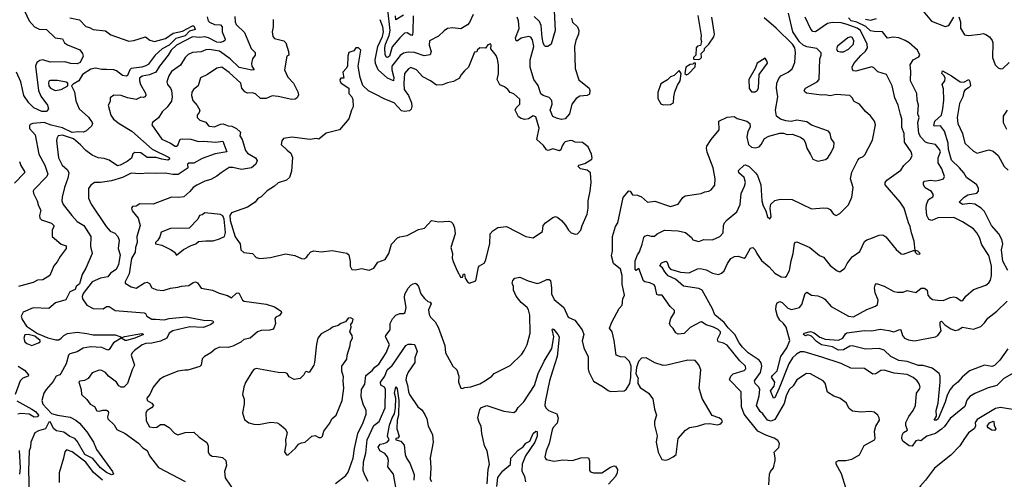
# Model space of a CAD drawing. Extents: x 1690054 to 1842981, y 782881 to 914114.
# Tile 268 of 656: x 1733166 to 1741196, y 868902 to 872654. Entities that reach past the tile are written whole.
import ezdxf

# ---------------------------------------------------------------- set-up
doc = ezdxf.new("R2010")
doc.units = 0

msp = doc.modelspace()

# ---------------------------------------------------------------- linework, layer by layer
at = {"layer": '0CON10XD'}
for points in [[(1733204.8, 872724.8), (1733242.7, 872645), (1733285.9, 872595.9), (1733325, 872575.5), (1733385, 872572.5), (1733455, 872506.7), (1733515, 872496), (1733531.4, 872465), (1733555, 872447.8), (1733657.1, 872407.1), (1733678.2, 872378.2), (1733684.7, 872355), (1733659.5, 872305), (1733635, 872292.7), (1733583.3, 872295), (1733535, 872309.1), (1733415, 872307.7), (1733355, 872324.8), (1733330.6, 872319.4), (1733305.4, 872305), (1733294.8, 872275), (1733318.5, 872075), (1733339.3, 872029.3), (1733394, 871955), (1733401.2, 871925), (1733385, 871903.8), (1733346.7, 871905), (1733281.9, 871935), (1733240.7, 871975), (1733198.7, 872035), (1733175.6, 872145), (1733140.2, 872225)], [(1736864.6, 872695.4), (1736835, 872630), (1736819.1, 872610.9), (1736765, 872579.5), (1736695, 872586.9), (1736655, 872580.6), (1736627.2, 872562.8), (1736582.1, 872517.9), (1736508.1, 872481.9), (1736506.2, 872445), (1736523.2, 872395), (1736512.6, 872367.4), (1736465, 872357.3), (1736385, 872385.8), (1736335, 872388), (1736295, 872380), (1736268.6, 872361.4), (1736202.3, 872275), (1736201.3, 872245), (1736217.5, 872182.5), (1736214.3, 872155.7), (1736165, 872176.1), (1736088.6, 872245), (1736068.3, 872295), (1736065.3, 872325.3), (1736086.1, 872435), (1736124.5, 872515), (1736132.2, 872555), (1736128.4, 872595), (1736105, 872653.6)], [(1736374.2, 872685), (1736373.5, 872555), (1736368.7, 872531.3), (1736365, 872525.8), (1736355, 872526.7), (1736325, 872546.8), (1736305, 872542.7), (1736265, 872506.7), (1736205, 872433.1), (1736181.5, 872355), (1736165, 872343.7), (1736157.5, 872347.5), (1736148, 872368), (1736142.9, 872425), (1736149.1, 872455), (1736179.4, 872525), (1736186.9, 872565), (1736168.5, 872735)], [(1736295, 872690), (1736235, 872652), (1736231.9, 872685)], [(1737524.8, 872725.2), (1737532.6, 872565), (1737500, 872455), (1737472, 872435), (1737455, 872434.5), (1737445, 872440.9), (1737434.1, 872465), (1737427, 872507), (1737420, 872605), (1737405, 872639.2), (1737360.9, 872680.9)], [(1739277, 868857), (1739280, 868945), (1739288.8, 868965), (1739314.6, 868995.4), (1739326.4, 869055), (1739327.7, 869077.7), (1739318, 869125), (1739357.5, 869162.5), (1739364, 869195), (1739347.9, 869217.9), (1739319.4, 869239.4), (1739252, 869262), (1739185, 869295.8), (1739074.8, 869435), (1739051.6, 869495), (1739050.9, 869615), (1738955.6, 869715), (1738965.5, 869745), (1738985, 869763.1), (1739075, 869791.1), (1739089.2, 869805), (1739084.2, 869825), (1739038.1, 869868.1), (1738935, 869998.2), (1738905, 870014.1), (1738861.9, 870025), (1738858.2, 870045), (1738882, 870095), (1738881.3, 870105), (1738862.1, 870125), (1738825.6, 870144.4), (1738763.4, 870163.4), (1738726.7, 870186.7), (1738715, 870185.9), (1738635, 870141.5), (1738585, 870092.5), (1738535, 870085.8), (1738517, 870097), (1738494.3, 870134.3), (1738473.3, 870155), (1738466.2, 870175), (1738475.8, 870215), (1738507.1, 870265), (1738505, 870278.8), (1738472.3, 870312.3), (1738405.7, 870405), (1738375, 870405.6), (1738361.8, 870411.8), (1738349.1, 870475), (1738339.2, 870489.2), (1738304.6, 870504.6), (1738265, 870512.9), (1738252.4, 870522.4), (1738215, 870622.5), (1738195, 870606.2), (1738185, 870618.8), (1738186, 870685), (1738203.8, 870735), (1738221.7, 870758.3), (1738242, 870822), (1738255.4, 870874.6), (1738265, 870886.4), (1738285, 870894.6), (1738315, 870886.2), (1738342.2, 870887.8), (1738365, 870906.9), (1738425, 870937.1), (1738535, 870930.9), (1738595, 870915.7), (1738643.8, 870875), (1738656.4, 870856.4), (1738705, 870844.2), (1738745, 870860), (1738815, 870856.2), (1738876.2, 870885), (1738901.9, 870915), (1738906.9, 870975), (1738914.5, 870995), (1738935, 871021.4), (1739015, 871084.3), (1739042.9, 871145), (1739049.2, 871235), (1739078.4, 871295), (1739084.1, 871325), (1739074.7, 871364.7), (1739032, 871405), (1739027, 871423), (1739075, 871466.2), (1739085, 871468.8), (1739115, 871456), (1739168, 871405), (1739183, 871383), (1739209.4, 871305), (1739217.8, 871175), (1739230, 871135), (1739252.3, 871092.3), (1739264, 871045), (1739285, 871027.5), (1739296, 871045), (1739286.7, 871115), (1739292.3, 871147.7), (1739325, 871178.8), (1739368.3, 871188.3), (1739465, 871185.8), (1739625, 871110), (1739725, 871119.2), (1739755, 871115.8), (1739775, 871103.3), (1739803.3, 871065), (1739825, 871056.2), (1739855, 871072), (1739925, 871143.3), (1739953.3, 871205), (1739964, 871285), (1739941.1, 871355), (1739951.4, 871408.6), (1740002, 871508), (1740015, 871524), (1740045, 871536), (1740059.7, 871550.3), (1740120.3, 871669.7), (1740146.7, 871795), (1740136.7, 871825), (1740105, 871868.6), (1740063.1, 871903.1), (1740015, 871964.2), (1739971.2, 871985), (1739955.8, 872015), (1739935, 872035.5), (1739825, 872041.8), (1739775, 872032), (1739735, 872040.8), (1739705, 872037.3), (1739583.4, 872053.4), (1739568, 872065), (1739564.1, 872075.9), (1739573.8, 872095), (1739670, 872145), (1739686.5, 872165), (1739692.2, 872335), (1739703.8, 872365), (1739703.8, 872383.8), (1739667.9, 872417.9), (1739585, 872431.2), (1739555, 872446.2), (1739525, 872472.3), (1739470.2, 872555), (1739436.7, 872706.7)], [(1740535, 872724), (1740602.4, 872642.4), (1740715, 872598.8), (1740745, 872606.2), (1740784, 872675)], [(1733575, 872668.6), (1733652.8, 872652.8), (1733705, 872597.5), (1733735, 872590.6), (1733765, 872573.1), (1733865, 872561.5), (1733909.5, 872530.5), (1734055, 872478.9), (1734097.5, 872485), (1734193.4, 872513.4), (1734227, 872487), (1734266.5, 872476.5), (1734355, 872499.6), (1734417.7, 872542.3), (1734495, 872559.2), (1734575, 872602.1), (1734585, 872604.6), (1734589.3, 872599.3), (1734597.8, 872572.2), (1734550.3, 872559.7), (1734515, 872522.4), (1734438.7, 872501.3), (1734385, 872445.6), (1734327.7, 872415), (1734272, 872365), (1734215, 872288.9), (1734194.3, 872275.7), (1734163.1, 872266.9), (1734075.5, 872255), (1734065, 872244.4), (1734045, 872199.2), (1734035, 872191.4), (1734005, 872197.3), (1733955.5, 872235), (1733935, 872243.6), (1733875, 872246.9), (1733835, 872245.9), (1733785, 872258.9), (1733745, 872250.2), (1733677.9, 872205), (1733647.5, 872155), (1733601.7, 872128.3), (1733590, 872115), (1733614, 872065), (1733625, 871992.5), (1733650.9, 871925), (1733726.7, 871856.7), (1733756.7, 871815), (1733759.4, 871805), (1733751.2, 871785), (1733705.8, 871744.2), (1733685, 871735.1), (1733645, 871738.8), (1733595, 871731.9), (1733515, 871771.6), (1733423.6, 871793.6), (1733365, 871815.8), (1733274.4, 871805.6), (1733252.5, 871797.5), (1733245, 871787.5), (1733246.2, 871765), (1733292.8, 871712.8), (1733322.1, 871555), (1733372.5, 871465), (1733387.3, 871417.3), (1733394.5, 871395), (1733387.3, 871375), (1733280.6, 871265), (1733275.6, 871255), (1733277.8, 871235), (1733308.9, 871175), (1733318.9, 871135), (1733337.8, 871097.8), (1733327.5, 871055), (1733330, 871035), (1733345, 871020.6), (1733425, 870992.5), (1733443.5, 870975), (1733445.5, 870965), (1733431.1, 870935), (1733432.2, 870885), (1733505, 870822), (1733545, 870808), (1733545, 870786.7), (1733495, 870721.2), (1733472.6, 870677.4), (1733443.5, 870645), (1733413.1, 870565), (1733355, 870531.6), (1733311.2, 870528.8), (1733275, 870509.7), (1733156.2, 870475)], [(1734695, 872677.8), (1734702.1, 872645), (1734713.9, 872633.9), (1734755.2, 872615.2), (1734805, 872610.2), (1734818, 872595), (1734816.3, 872555), (1734841.8, 872495), (1734840.5, 872485), (1734828.5, 872475), (1734805, 872467), (1734775, 872470.8), (1734705.7, 872505), (1734675, 872512.8), (1734635, 872508), (1734575, 872512.5), (1734443.8, 872445), (1734402.3, 872405), (1734378.2, 872365), (1734307.4, 872275), (1734276.5, 872225), (1734225, 872202.9), (1734165, 872192.2), (1734144.3, 872175.7), (1734142.7, 872155), (1734150.8, 872125), (1734191.9, 872055), (1734194.2, 872035), (1734188, 872025), (1734175, 872019.4), (1734155, 872021.5), (1734115, 872002.9), (1734046.1, 872016.1), (1733994.5, 872035.5), (1733935, 872037.1), (1733904.5, 872015.5), (1733904, 871985), (1733888, 871955), (1733909.7, 871875), (1733932.2, 871842.2), (1733978.1, 871805), (1734080.4, 871745), (1734245.8, 871595.8), (1734385, 871530), (1734388.3, 871515), (1734375, 871508.1), (1734324.2, 871515), (1734279.7, 871529.7), (1734205, 871529.2), (1734155, 871565.9), (1734105, 871570.8), (1734090, 871560), (1734076.8, 871523.2), (1734043.3, 871495), (1733985, 871465.2), (1733965, 871462), (1733897, 871507), (1733855, 871520.5), (1733805, 871526.8), (1733758, 871548), (1733705, 871585.9), (1733662, 871632), (1733605, 871680), (1733515, 871711.7), (1733481.1, 871705), (1733468.5, 871685), (1733466, 871665), (1733484, 871525), (1733513.8, 871465), (1733555, 871429.4), (1733566.2, 871405), (1733559.9, 871360.1), (1733532.2, 871285), (1733512.1, 871205), (1733510, 871175), (1733520.6, 871145), (1733591.1, 871055), (1733635, 871006.9), (1733688.1, 870975), (1733745.3, 870885), (1733742.5, 870802.5), (1733758.1, 870745), (1733705.9, 870625), (1733674.8, 870575.2), (1733655, 870496.7), (1733627.5, 870475), (1733617.5, 870452.5), (1733575, 870431.4), (1733541.5, 870368.5), (1733458.6, 870341.4), (1733404.1, 870295.9), (1733275, 870300.8), (1733194.7, 870265.3), (1733177.3, 870235), (1733185, 870207.8), (1733223, 870153), (1733312.6, 870092.6), (1733396.8, 870056.8), (1733461.9, 870041.9), (1733485, 870040.4), (1733504.8, 870055.2)], [(1734919.5, 872679.5), (1734923.3, 872635), (1734932.9, 872615), (1734999.6, 872549.6), (1735055, 872417.5), (1735086, 872385), (1735086, 872365), (1735065.6, 872334.4), (1735056.5, 872295), (1735059.6, 872275), (1735078.6, 872245), (1735058.5, 872241.5), (1734955, 872262.5), (1734882.6, 872335), (1734795, 872396.5), (1734715, 872411.5), (1734685, 872407.3), (1734645, 872390), (1734575, 872386.5), (1734539.8, 872370.2), (1734515.5, 872344.5), (1734478.3, 872281.7), (1734405, 872230.5), (1734382.9, 872195), (1734365.6, 872145), (1734370.6, 872125), (1734395.9, 872095.9), (1734404.5, 872075), (1734409.2, 872025), (1734405, 871988.8), (1734370.2, 871939.8), (1734327.9, 871902.1), (1734296.9, 871853.1), (1734250, 871815), (1734243.3, 871795), (1734325, 871677.8), (1734395, 871646.4), (1734435, 871620), (1734445, 871620), (1734455, 871629.2), (1734475, 871677.9), (1734497.5, 871682.5), (1734562.9, 871677.1), (1734625, 871659.8), (1734665, 871662.6), (1734765, 871654.7), (1734823.1, 871663.1), (1734855.3, 871574.7), (1734761.6, 871558.4), (1734655, 871519.8), (1734585, 871481.7), (1734545, 871483.3), (1734535.6, 871475), (1734536.8, 871445), (1734531.6, 871438.4), (1734459.7, 871390.3), (1734415, 871389.1), (1734355, 871400.5), (1734285, 871397.3), (1734215, 871402.2), (1734145, 871394.5), (1734075, 871401.1), (1734005, 871364.5), (1733915, 871338.9), (1733825.6, 871324.4), (1733775, 871324.2), (1733745, 871303.8), (1733728.6, 871275), (1733727.6, 871197.6), (1733749.3, 871149.3)], [(1735233.1, 872655), (1735232.2, 872595), (1735224.4, 872554.4), (1735230, 872515), (1735245, 872499.2), (1735320.8, 872480.8), (1735337.5, 872465), (1735357.5, 872395), (1735360, 872365), (1735343.8, 872355), (1735327.1, 872245), (1735352.9, 872185), (1735398.9, 872135), (1735435.8, 872065), (1735439.5, 872040.5), (1735428.8, 872015), (1735412.5, 872005), (1735385, 872002.7), (1735275, 872027.8), (1735225, 872031.9), (1735175, 872010), (1735129.7, 872009.7), (1735088.5, 872048.5), (1735065.4, 872055.4), (1735025, 872053.8), (1735001.5, 872065), (1734978.2, 872095), (1734969.1, 872135), (1734875, 872223.8), (1734815, 872266.9), (1734775, 872258.5), (1734697.5, 872205)], [(1737666, 872665), (1737674.3, 872634.3), (1737714.5, 872594.5), (1737726.9, 872565), (1737723.5, 872535), (1737701.2, 872485), (1737690.4, 872435), (1737697.3, 872255), (1737725, 872162), (1737810.8, 872095), (1737815.6, 872074.4), (1737812.5, 872045), (1737795, 872034.3), (1737735, 872030), (1737705, 872011.1), (1737670.4, 871965), (1737650, 871885), (1737615, 871845.7), (1737585, 871840), (1737545, 871849.5), (1737515, 871864.2), (1737492.5, 871915), (1737507.6, 871965), (1737505.9, 871995), (1737485, 872018.5), (1737434.2, 872035), (1737417.3, 872047.3), (1737395, 872115.6), (1737359.6, 872165), (1737329.1, 872265), (1737329.7, 872325), (1737358.2, 872435), (1737348.2, 872488.2), (1737335, 872510), (1737315, 872516.8), (1737256.7, 872503.3), (1737225, 872480.5), (1737215, 872481.9), (1737209.1, 872505), (1737238.3, 872581.7), (1737233.5, 872645), (1737222.5, 872675)], [(1737412.4, 870507.6), (1737465, 870533.3), (1737485, 870532.5), (1737494, 870525), (1737504.5, 870465), (1737504.5, 870415), (1737525, 870369.2), (1737605, 870304), (1737639.2, 870225), (1737692.2, 870202.2), (1737753.5, 870123.5), (1737766, 870085), (1737753.9, 870033.9), (1737767.5, 869975), (1737801.7, 869901.7), (1737802.5, 869805), (1737808.3, 869778.3), (1737845, 869702.5), (1737925, 869657.5), (1737965, 869626.7), (1737985, 869620), (1738095, 869623.8), (1738112.5, 869635), (1738142, 869685), (1738151.2, 869735), (1738152.5, 869825), (1738140, 869865), (1738105, 869900), (1738065, 869902.5), (1738030, 869915), (1738013.3, 870035), (1737996.7, 870105), (1737977.5, 870135), (1737994, 870186), (1738054.3, 870295.7), (1738078.8, 870325), (1738084, 870375), (1738098.8, 870405), (1738080.4, 870495), (1738080, 870565), (1738065, 870616.9), (1738008.8, 870665), (1737991.4, 870725), (1738001.1, 870765), (1738001.2, 870885), (1738026.2, 870965), (1738044.2, 870995), (1738088.3, 871201.7), (1738135, 871256), (1738145, 871253.3), (1738165, 871224.3), (1738205, 871222), (1738238.3, 871208.3), (1738285, 871163.8), (1738345, 871172), (1738475, 871128), (1738535, 871148.8), (1738575, 871203.3), (1738594.2, 871215.8), (1738724.1, 871234.1), (1738755, 871248.6), (1738785.7, 871254.3), (1738805, 871263.8), (1738835.7, 871304.3), (1738839.2, 871355), (1738820.6, 871445), (1738772.2, 871572.2), (1738766.5, 871605), (1738769.8, 871620.2), (1738805, 871676.7), (1738870, 871755), (1738866.7, 871825), (1738935, 871857.5), (1738992.6, 871862.6), (1739017.8, 871847.8), (1739095.3, 871825.3), (1739120, 871805), (1739124.3, 871775.7), (1739105, 871741.2), (1739095.9, 871694.1), (1739109.4, 871635), (1739135, 871613.5), (1739165, 871608.4), (1739195.8, 871615), (1739214.4, 871635), (1739241.2, 871685), (1739275, 871704.2), (1739365, 871726.2), (1739395, 871726.7), (1739426.1, 871716.1), (1739465, 871720), (1739535, 871693.8), (1739560, 871675), (1739575.8, 871645.8), (1739586.2, 871605), (1739614.2, 871554.2), (1739635, 871516.2), (1739675, 871498), (1739738.8, 871511.2), (1739757.5, 871525), (1739785, 871570), (1739806.9, 871615), (1739808.1, 871648.1), (1739784, 871685), (1739776, 871725), (1739762.7, 871742.7), (1739625, 871792), (1739585, 871818.8), (1739505, 871834.2), (1739457, 871823), (1739415, 871826.7), (1739371.7, 871841.7), (1739338.6, 871865), (1739329.5, 871915), (1739349.1, 872025), (1739337.4, 872095), (1739341.2, 872135), (1739356.8, 872173.2), (1739374.6, 872195), (1739434.3, 872225), (1739466.6, 872253.4), (1739487.7, 872305), (1739493.7, 872386.3), (1739487.3, 872425), (1739468, 872455), (1739335, 872584), (1739238.7, 872668.7)], [(1738696.4, 872686.4), (1738722.5, 872525), (1738720, 872495), (1738727.5, 872475), (1738718.3, 872441.7), (1738695, 872437.5), (1738682.5, 872425), (1738680, 872365), (1738660, 872345), (1738660, 872335), (1738665, 872330), (1738705, 872327.5)], [(1738705, 872327.5), (1738715, 872333.3), (1738726.2, 872345), (1738723, 872377), (1738750, 872405), (1738751.7, 872418.3), (1738787.5, 872455), (1738825.9, 872514.1), (1738833.6, 872536.4), (1738810, 872675)], [(1741275, 869772.2), (1741193.1, 869725), (1741135, 869668.6), (1741065, 869647.8), (1740955, 869601.4), (1740915, 869577.1), (1740891.2, 869548.8), (1740873.7, 869496.3), (1740755, 869399.5), (1740707.1, 869332.9), (1740685, 869312.9), (1740635, 869276.2), (1740565, 869253.3), (1740515, 869216.7), (1740495, 869222.5), (1740475, 869217.5), (1740445, 869172.5), (1740420, 869175), (1740367.5, 869215), (1740361.2, 869235), (1740362.9, 869262.9), (1740374.2, 869285), (1740406.6, 869303.4), (1740391.8, 869341.8), (1740394.2, 869365), (1740416.3, 869413.7), (1740454, 869465), (1740473.1, 869505), (1740480.5, 869605), (1740502.7, 869635), (1740509.1, 869655), (1740502.6, 869682.6), (1740485.4, 869705.4), (1740452.4, 869732.4), (1740405, 869756.7), (1740298.7, 869768.7), (1740215, 869791.8), (1740189.4, 869790.6), (1740148, 869762), (1740125, 869761.1), (1740056.2, 869806.2), (1739945, 869809.4), (1739866.4, 869846.4), (1739709.1, 869899.1), (1739565, 869942.9), (1739532.6, 869942.6), (1739500, 869925), (1739469.8, 869895), (1739440, 869845), (1739360, 869645), (1739325, 869568.6), (1739315, 869563.8), (1739288, 869625), (1739318.3, 869661.7), (1739324.3, 869695), (1739298.5, 869735), (1739305, 869748.5), (1739343.5, 869786.5), (1739374.2, 869905), (1739421.3, 869975), (1739446.4, 870035), (1739416.5, 870145), (1739395, 870175.3), (1739365, 870200), (1739345.8, 870235), (1739334.1, 870285), (1739335, 870320), (1739345, 870342.9), (1739365, 870354.5), (1739385, 870344.4), (1739429.3, 870299.3), (1739459.3, 870289.3), (1739526.2, 870303.8), (1739545, 870328.8), (1739572.3, 870417.7), (1739585, 870430.8), (1739625, 870404), (1739675, 870399.2), (1739715, 870384.3), (1739732.6, 870372.6), (1739785, 870313.5), (1739925, 870234.4), (1739965, 870229.5), (1740075, 870288.9), (1740145.5, 870314.5), (1740160.9, 870329.1), (1740166.7, 870365), (1740143.8, 870423.8), (1740138.1, 870465), (1740142, 870488), (1740155, 870501.5), (1740215, 870478.9), (1740295, 870436.5), (1740325, 870429.6), (1740371.5, 870428.5), (1740405, 870443.3), (1740475, 870427.1), (1740518.9, 870461.1), (1740545, 870463.5), (1740567.5, 870445), (1740573.1, 870405), (1740589.4, 870385), (1740611.2, 870371.2), (1740655, 870363.8), (1740698.3, 870361.7), (1740755, 870385.6), (1740785, 870391.4), (1740806.8, 870386.8), (1740845, 870360), (1740857.3, 870362.7), (1740883.4, 870396.6), (1740945, 870450.6), (1741045, 870485.7), (1741070, 870505), (1741082.8, 870527.2), (1741091.5, 870565), (1741092.7, 870645), (1741068.7, 870728.7), (1741013.3, 870815), (1740993.3, 870875), (1740972.2, 870915), (1740945, 870945.7), (1740855, 871004.4), (1740785, 871038.5), (1740655, 871036.2), (1740605, 871014.3), (1740581.7, 871021.7), (1740564.4, 871055), (1740558.5, 871115), (1740561.8, 871145), (1740578.1, 871185), (1740612.7, 871207.3), (1740618, 871225), (1740601.1, 871251.1), (1740550.9, 871280.9), (1740535.9, 871305.9), (1740537.5, 871325), (1740546.2, 871335), (1740595, 871344.3), (1740635, 871338.1), (1740665, 871343.1), (1740700, 871355), (1740709.4, 871375), (1740687.5, 871435), (1740657.6, 871485), (1740657.4, 871525), (1740674.6, 871575), (1740668.1, 871595), (1740634, 871635), (1740575, 871644.6), (1740553.8, 871653.8), (1740514.1, 871694.1), (1740499.5, 871725), (1740490.6, 871815), (1740500.4, 871855), (1740491.5, 871885), (1740496.4, 871955), (1740486, 871996), (1740481.5, 872051.5), (1740432, 872155), (1740434.6, 872234.6), (1740428.9, 872285), (1740453.3, 872326.7), (1740500.3, 872349.7), (1740507.5, 872365), (1740488.6, 872405), (1740419.1, 872465), (1740387.9, 872485), (1740335, 872506.4), (1740289.2, 872510.8), (1740242.9, 872502.9), (1740202.2, 872555), (1740135, 872556.6), (1740105, 872563.8), (1740067.5, 872597.5), (1739992.7, 872632.7), (1739946.9, 872645), (1739925, 872667.5)], [(1740348.9, 871878.9), (1740330.5, 871955), (1740302.5, 872015), (1740281.9, 872115), (1740235, 872206), (1740165, 872229.2), (1740131.3, 872261.3), (1740115, 872268.1), (1739985, 872234), (1739966.4, 872236.4), (1739958.3, 872248.3), (1739956, 872266), (1739969.1, 872295), (1740025, 872362.1), (1740063.3, 872396.7), (1740080, 872425), (1740077.8, 872455), (1740022.1, 872565), (1739995, 872584), (1739915, 872614.2), (1739865, 872627.6), (1739795, 872631.3), (1739755, 872621.7), (1739655.8, 872554.2), (1739635, 872556.2), (1739617.3, 872575), (1739572.5, 872675)], [(1740065, 872658.3), (1740105, 872649.8), (1740155, 872663.6)], [(1740825, 872676.2), (1740839.3, 872635), (1740837.8, 872585), (1740870.6, 872530.6), (1740903.2, 872523.2), (1741000, 872535)], [(1741000, 872535), (1741025, 872540.8), (1741045, 872532.5), (1741075, 872514), (1741096.9, 872485), (1741103.6, 872463.6), (1741098.9, 872345), (1741121.9, 872285), (1741145, 872260.6), (1741165, 872251.5), (1741185, 872255.6), (1741235, 872304.3)], [(1736835, 870502.5), (1736887.2, 870522.8), (1736909.2, 870635), (1736915, 870645.8), (1736952.8, 870667.2), (1736965.5, 870684.5), (1737000, 870825), (1737004, 870905), (1737025, 870931.2), (1737065, 870957.5), (1737135, 870966.7), (1737295, 870883.8), (1737355, 870872.5), (1737430.8, 870925), (1737436.1, 870973.9), (1737454.1, 870995.9), (1737515, 871040), (1737535, 871046.7), (1737555, 871040), (1737585.9, 871015.9), (1737617.3, 870977.3), (1737641.2, 870935), (1737663.8, 870915), (1737695, 870904.3), (1737715, 870906.9), (1737742.9, 870935), (1737754, 870975), (1737794.3, 871065), (1737802.9, 871115), (1737803.1, 871175), (1737817.5, 871255), (1737827.5, 871325), (1737820, 871405), (1737795, 871425.6), (1737738.8, 871435), (1737720, 871455), (1737727.5, 871465), (1737775, 871480.6), (1737831.2, 871515), (1737836.2, 871525), (1737828.8, 871555), (1737802.5, 871615), (1737755, 871651.2), (1737695, 871653.3), (1737675.8, 871665.8), (1737657.7, 871667.7), (1737615, 871655.6), (1737605, 871647.1), (1737589.4, 871625), (1737578.3, 871591.7), (1737567.5, 871582.5), (1737515, 871599.2), (1737475, 871586.2), (1737461.4, 871591.4), (1737437.6, 871627.6), (1737384, 871675), (1737402.1, 871767.9), (1737375, 871860), (1737355, 871868.5), (1737316.2, 871843.8), (1737285, 871839.5), (1737256.3, 871846.3), (1737235, 871860.8), (1737208.1, 871915), (1737215, 871933.8), (1737243.8, 871965), (1737246.2, 872005), (1737195, 872048.8), (1737165, 872060), (1737146.2, 872085), (1737120, 872105), (1737081.2, 872121.2), (1737061.4, 872165), (1737070.3, 872210.3), (1737070, 872285), (1737062, 872332), (1737050.9, 872360.9), (1737007.5, 872415), (1737012.5, 872445), (1737005, 872457.5), (1736985, 872447.5), (1736965, 872420), (1736920, 872425), (1736897.5, 872405), (1736895, 872392.5), (1736875, 872387.5), (1736827.5, 872265), (1736793.8, 872235), (1736765, 872200), (1736753.3, 872175), (1736705, 872150), (1736655, 872139.2), (1736615, 872122.5), (1736565, 872119.2), (1736515.4, 872155.4), (1736455, 872188.1), (1736401.4, 872245), (1736355, 872263.6), (1736336.4, 872253.6), (1736304.6, 872215), (1736299.2, 872135), (1736302.9, 872085), (1736336.9, 872035), (1736360.8, 871975), (1736363.8, 871945), (1736357.7, 871922.3), (1736345, 871908.8), (1736305, 871902.9), (1736279.6, 871909.6), (1736220.8, 871975), (1736145, 872004.4), (1736065, 872045.6), (1736011.9, 872071.9), (1735965.7, 872115.7), (1735943, 872183), (1735926, 872275), (1735948, 872405), (1735930, 872425), (1735906.4, 872423.6), (1735890, 872400), (1735850, 872385), (1735841.2, 872355), (1735838.8, 872275), (1735830, 872255), (1735802.5, 872225), (1735810, 872175), (1735785, 872177.5), (1735777, 872163), (1735778.8, 872145), (1735786.7, 872135), (1735849.2, 872095), (1735850.8, 872050.8), (1735875, 872023.3), (1735882.7, 872002.7), (1735886.9, 871943.1), (1735872, 871915), (1735851.4, 871845), (1735775, 871755.8), (1735665, 871727.5), (1735605, 871679.2), (1735585, 871682.9), (1735535, 871674.4), (1735385, 871694), (1735316.4, 871683.6), (1735303.3, 871665), (1735298.8, 871635), (1735347.8, 871587.8), (1735378, 871565), (1735391.2, 871528.8), (1735382.1, 871417.9), (1735366, 871365), (1735341.2, 871345), (1735275, 871323.3), (1735244.4, 871295), (1735184, 871256), (1735135, 871207.5), (1735107, 871193), (1735086.7, 871165), (1735025, 871124.4), (1734893.5, 871076.5), (1734880, 871055), (1734883.1, 871015), (1734922.1, 870882.1), (1734964.2, 870824.2), (1734970.9, 870775), (1734995, 870753.5), (1735065, 870745.5), (1735095, 870713.8), (1735125, 870704), (1735212.6, 870712.6), (1735335, 870742.9), (1735410.2, 870730.2), (1735465, 870704.3), (1735485, 870701.4), (1735505, 870714), (1735518, 870735), (1735541.2, 870758.8), (1735565, 870768), (1735625, 870760), (1735715, 870770), (1735835, 870749.2), (1735850.8, 870735), (1735860.9, 870680.9), (1735860.7, 870640.7), (1735875, 870616), (1735905, 870611.2), (1735955, 870623.3), (1736015, 870608.8), (1736055, 870626.7), (1736085.9, 870674.1), (1736146.2, 870695), (1736176.5, 870745), (1736198.7, 870821.3), (1736246.8, 870873.2), (1736265, 870882), (1736325, 870892.9), (1736417.9, 870942.1), (1736468.3, 870951.7), (1736525, 871013.3), (1736585, 871004), (1736665, 871008), (1736685, 871003.3), (1736699.5, 870989.5), (1736711.2, 870955), (1736717, 870907), (1736682, 870795), (1736696.2, 870745), (1736693.9, 870706.1), (1736701.2, 870681.2), (1736733.8, 870605), (1736765, 870550), (1736778.3, 870551.7), (1736785, 870580), (1736795, 870577.5), (1736800, 870545), (1736817.5, 870515), (1736835, 870502.5)], [(1739860.3, 872390.3), (1739885, 872392.5), (1739926.1, 872413.9), (1739965, 872454.2), (1739970, 872485), (1739955, 872509.4), (1739945, 872512.5), (1739920.8, 872505), (1739835, 872436.7), (1739828, 872415), (1739835, 872396.7), (1739860.3, 872390.3)], [(1738605, 872203.3), (1738619.3, 872210.7), (1738675, 872270), (1738678.3, 872298.3), (1738665, 872300), (1738655, 872290), (1738633, 872287), (1738600, 872265), (1738590, 872215), (1738605, 872203.3)], [(1739165, 872064.2), (1739180.8, 872075), (1739191.1, 872095), (1739198, 872205), (1739265, 872300), (1739263.3, 872313.3), (1739245, 872340), (1739180.7, 872299.3), (1739163.3, 872255), (1739112.2, 872165), (1739115, 872091.2), (1739135, 872066), (1739165, 872064.2)], [(1738415, 871958.8), (1738475, 871961.2), (1738497.5, 871975), (1738500, 872025), (1738510, 872065), (1738530.5, 872119.5), (1738552.5, 872155), (1738560, 872215), (1738545, 872240), (1738503, 872197), (1738475, 872187.5), (1738448.3, 872161.7), (1738395, 872130), (1738370.7, 872059.3), (1738370, 872010), (1738396.1, 871966.1), (1738415, 871958.8)], [(1741172.5, 870775), (1741182.8, 870825), (1741175, 870860), (1741150.3, 870905), (1741091.3, 870975), (1741035, 871086.9), (1741006.9, 871115), (1740955, 871147.6), (1740915.8, 871154.2), (1740855, 871144.5), (1740826.7, 871165), (1740867.5, 871205), (1740898.6, 871225), (1740971.2, 871238.8), (1740984.5, 871255), (1740986.5, 871275), (1740970.8, 871305), (1740888.5, 871365), (1740865.2, 871405), (1740831.2, 871445), (1740766.1, 871506.1), (1740742, 871595), (1740739.1, 871645), (1740709.4, 871745), (1740675, 871787.1), (1740625, 871784.4), (1740621.2, 871791.2), (1740630, 871825), (1740684.7, 871875.3), (1740693.8, 871926.2), (1740702.1, 871997.9), (1740698.8, 872088.8), (1740689.2, 872125), (1740711.5, 872155), (1740713.5, 872175), (1740705.7, 872195.7), (1740686.2, 872215), (1740693, 872237), (1740765.5, 872195.5), (1740835, 872146.2), (1740865, 872143.8), (1740906.2, 872165), (1740915, 872150), (1740920.9, 872115), (1740905, 872097.3), (1740872.9, 872077.1), (1740865.5, 872065), (1740858.5, 872025), (1740831, 871969), (1740810.3, 871855), (1740817.6, 871807.6), (1740854.5, 871725), (1740874.6, 871644.6), (1740945, 871581.2), (1740975, 871563.3), (1741069.3, 871590.7), (1741105, 871580), (1741145, 871545.7), (1741195, 871455.7), (1741227.8, 871425)], [(1733455, 872076), (1733505, 872083.1), (1733560, 872115), (1733557.5, 872135), (1733545, 872143.8), (1733475, 872156.9), (1733415, 872157.8), (1733405, 872152), (1733400, 872135), (1733402.9, 872115), (1733418, 872095), (1733455, 872076)], [(1734697.5, 872205), (1734641.4, 872178.6), (1734621.8, 872115), (1734583.5, 872085), (1734568.9, 872061.1), (1734568.5, 872035), (1734578.9, 871995), (1734613.6, 871953.6), (1734635.8, 871915), (1734630, 871895), (1734613.8, 871875), (1734613.3, 871855), (1734634.3, 871834.3), (1734685, 871816.2), (1734705, 871786.7), (1734713.2, 871783.2), (1734755, 871778.9), (1734805, 871800.5), (1734825, 871802.5), (1734865, 871786.7), (1734895, 871785.6), (1734935, 871766), (1734965.6, 871735), (1734960.6, 871705), (1734980, 871675), (1735007.5, 871585), (1735024, 871565), (1735088.8, 871525), (1735103.8, 871505), (1735092.5, 871475), (1735056.1, 871443.9), (1734975, 871430), (1734905, 871446.2), (1734873.9, 871446.1), (1734809.2, 871405), (1734775, 871375.8), (1734725, 871350.5), (1734675, 871335.6), (1734611.7, 871301.7), (1734580.8, 871285), (1734555, 871250.8), (1734505, 871208.9), (1734465, 871203.1), (1734405, 871204.4), (1734255, 871149.2), (1734145, 871150), (1734115, 871132), (1734085, 871129.2), (1734078.1, 871115), (1734082.7, 871092.7), (1734132.9, 871035), (1734148.2, 870975), (1734122, 870885), (1734123.9, 870835), (1734111.5, 870795), (1734107.5, 870755), (1734077.8, 870705), (1734059.5, 870580.5), (1734025.6, 870515), (1734025, 870502.5), (1734074.4, 870474.4), (1734115, 870462), (1734184.2, 870505), (1734205, 870511.9), (1734225, 870500), (1734243.8, 870465), (1734285, 870447.8), (1734335, 870442.7), (1734395, 870462.8), (1734455, 870470), (1734485, 870480), (1734545, 870484.2), (1734580.3, 870509.7), (1734600, 870515), (1734615, 870506.7), (1734645, 870463.1), (1734737.5, 870445), (1734791.7, 870421.7), (1734862.1, 870402.1), (1734894.1, 870384.1), (1734935, 870421.9), (1734954.4, 870424.4), (1734984.5, 870365), (1734996.2, 870355), (1735175, 870331.5), (1735245, 870311.1), (1735297.5, 870275), (1735300, 870265), (1735285, 870240), (1735255, 870226.7), (1735246.7, 870215), (1735251.2, 870175), (1735240, 870135), (1735232.1, 870127.9), (1735205, 870119.4), (1735135, 870116), (1735105, 870106.9), (1735045.7, 870055), (1734995, 870042.2), (1734968.5, 870021.5), (1734905, 869988.2), (1734865, 869978), (1734795, 869979.6), (1734760, 869965), (1734725, 869934), (1734673.3, 869905), (1734653.8, 869885), (1734646.7, 869835), (1734635.6, 869824.4), (1734537.9, 869792.1), (1734514.2, 869794.2), (1734455, 869784), (1734342.1, 869737.9), (1734305, 869715.8), (1734254.4, 869655), (1734227.5, 869595), (1734201.9, 869565), (1734206, 869545), (1734243.8, 869525), (1734258, 869505), (1734241.2, 869485), (1734206.2, 869465), (1734195.8, 869444.2), (1734198.8, 869378.8), (1734225, 869331.2), (1734260, 869325), (1734285, 869329.2), (1734315, 869350), (1734345, 869350), (1734385, 869326.2), (1734428.3, 869278.3), (1734455, 869266), (1734516.6, 869283.4), (1734585.8, 869285.8), (1734630, 869245), (1734691.7, 869201.7), (1734704.2, 869175), (1734704.2, 869125), (1734714.5, 869104.5), (1734735, 869090.6), (1734772.4, 869087.6), (1734819.7, 869079.7), (1734847, 869057), (1734851.4, 869015), (1734837.1, 868965), (1734842.9, 868915), (1734922.9, 868795)], [(1741218.8, 871915), (1741186.2, 871865), (1741186.2, 871815), (1741215, 871760)], [(1739902.7, 868832.7), (1739867.3, 868947.3), (1739824.1, 869025), (1739825, 869043.8), (1739845, 869055.6), (1739905, 869057.1), (1739953.9, 869066.1), (1740015, 869102.5), (1740052.3, 869177.7), (1740137.5, 869225), (1740142.5, 869235), (1740137.5, 869295), (1740148.8, 869335), (1740176.9, 869385), (1740175.7, 869405), (1740165.6, 869425.6), (1740135, 869449.2), (1740105, 869455.8), (1740025, 869450), (1739958.8, 869458.8), (1739931.2, 869481.2), (1739905.9, 869525.9), (1739855.6, 869565.6), (1739805, 869580), (1739755, 869614.2), (1739735, 869686.7), (1739718.8, 869705), (1739615, 869764), (1739584.2, 869765.8), (1739505, 869713.8), (1739473.3, 869665), (1739442.7, 869635), (1739416.3, 869583.7), (1739399.7, 869520.3), (1739325, 869390.6), (1739295, 869378.2), (1739265, 869384.6), (1739226.2, 869436.2), (1739204.7, 869454.7), (1739174, 869505), (1739195.8, 869585), (1739201.9, 869635), (1739195.4, 869655), (1739164.6, 869685), (1739158.9, 869705), (1739206.7, 869773.3), (1739217.5, 869825), (1739213.2, 869853.2), (1739195.5, 869875), (1739106.2, 869935), (1739060.1, 869980.1), (1739033.6, 870015), (1738998.5, 870085), (1738945, 870137.3), (1738911.8, 870181.8), (1738834.6, 870245), (1738815.8, 870295), (1738731.9, 870445), (1738705, 870460.5), (1738579.5, 870479.5), (1738515.6, 870535.6), (1738455, 870563.3), (1738426.4, 870595), (1738408.4, 870628.4), (1738385.6, 870645), (1738400.4, 870669.6), (1738435, 870681.9), (1738447.7, 870675), (1738459.4, 870635), (1738475, 870617.3), (1738555, 870592.8), (1738625, 870586.7), (1738695, 870620), (1738715, 870623.1), (1738765, 870610.8), (1738815, 870583.6), (1738864.6, 870574.6), (1738890, 870585), (1738912.2, 870605), (1738937.4, 870662.6), (1738965, 870703.8), (1738995, 870722), (1739025, 870724), (1739075, 870706.7), (1739086.2, 870715), (1739125, 870787.5), (1739145, 870793.3), (1739165, 870776.2), (1739178.1, 870745), (1739217.2, 870687.2), (1739277.4, 870637.4), (1739325, 870585.5), (1739375, 870555.6), (1739408.9, 870551.1), (1739419.7, 870560.3), (1739443.8, 870606.2), (1739456.8, 870685), (1739474, 870745), (1739485, 870827.5), (1739492.2, 870837.8), (1739505, 870840), (1739610, 870795), (1739689.3, 870729.3), (1739722.5, 870715), (1739775, 870646.7), (1739834.2, 870604.2), (1739855, 870596.7), (1739894.2, 870625.8), (1739914.2, 870665), (1739955, 870718), (1740019.1, 870760.9), (1740057.1, 870842.9), (1740073.9, 870856.1), (1740100, 870865), (1740175, 870895.7), (1740205, 870896.7), (1740230, 870880), (1740315, 870776.7), (1740355, 870742.5), (1740375, 870740), (1740455, 870770), (1740470, 870770), (1740470, 870755), (1740483, 870743), (1740505, 870740), (1740510, 870745), (1740490, 870765), (1740470, 870770), (1740462, 870845), (1740438.1, 870915), (1740429.4, 870965), (1740414.4, 870995), (1740378.6, 871115), (1740346.7, 871165), (1740223.3, 871305), (1740224.3, 871325), (1740237.1, 871345), (1740352.5, 871425), (1740377.6, 871462.4), (1740430.8, 871515), (1740444.3, 871545), (1740435.6, 871575), (1740383.3, 871655), (1740379.1, 871725), (1740361.5, 871775), (1740361.2, 871845), (1740348.9, 871878.9)], [(1733163.5, 871495), (1733174.7, 871464.7), (1733205.6, 871415), (1733204.4, 871405), (1733125, 871319.4)], [(1733749.3, 871149.3), (1733871.1, 870965), (1733905, 870928.9), (1733940.8, 870910.8), (1733967.5, 870885), (1733978.2, 870855), (1733968.7, 870785), (1733986, 870735), (1733972.7, 870655), (1733951.8, 870615), (1733907.5, 870585), (1733885, 870555.7), (1733825, 870545.3), (1733757.1, 870512.9), (1733685, 870419.6), (1733675.7, 870395), (1733679.4, 870375), (1733713, 870325), (1733765, 870295.3), (1733846.7, 870293.3), (1733875, 870311.9), (1733895, 870313.1), (1733945, 870279.1), (1734180.6, 870260.6), (1734191.2, 870255), (1734202.9, 870232.9), (1734245, 870209.2), (1734275, 870209.2), (1734345, 870203.7), (1734385, 870215.8), (1734525, 870229.2), (1734665, 870201.6), (1734728.8, 870198.8), (1734740, 870195), (1734748, 870185), (1734745, 870180), (1734724.5, 870165.5), (1734665, 870141.1), (1734555, 870147.5), (1734414.8, 870115.2), (1734384.8, 870095.2), (1734365.3, 870054.7), (1734315, 870030.4), (1734245, 870014.7), (1734195, 870011.1), (1734165, 869998.9), (1734102.9, 869955), (1734084.6, 869935.4), (1734076, 869915), (1734102.9, 869835), (1734083.1, 869796.9), (1734045.3, 869684.7), (1734016, 869655), (1733995, 869653.1), (1733975.6, 869665), (1733955.4, 869695.4), (1733935, 869711.5), (1733890, 869745), (1733865.6, 869775), (1733835, 869789.1), (1733815, 869793.6), (1733757.9, 869772.1), (1733725, 869724.2), (1733695, 869708.9), (1733655.7, 869704.3), (1733649.2, 869695), (1733668.8, 869635), (1733669.2, 869595), (1733714.3, 869554.3), (1733742, 869515), (1733775, 869496.7), (1733795, 869462.5), (1733815, 869457.5), (1733845, 869466), (1733874.3, 869465.7), (1733887.6, 869457.6), (1733891.4, 869445), (1733882.5, 869412.5), (1733885.8, 869395.8), (1733937.8, 869347.8), (1733958.8, 869308.8), (1734026.2, 869275), (1734135, 869196.7), (1734169.8, 869159.8), (1734206.2, 869136.2), (1734225.8, 869095), (1734298, 868998), (1734516.2, 868885)], [(1734445, 870732.5), (1734503.1, 870776.9), (1734565, 870811.9), (1734602.5, 870825), (1734625, 870842.5), (1734685, 870850), (1734745, 870849.2), (1734795.5, 870864.5), (1734835.6, 870884.4), (1734844.3, 870915.7), (1734832.9, 871025), (1734822.5, 871052.5), (1734805, 871063.5), (1734675, 871076.4), (1734655, 871062), (1734631.4, 871055), (1734620, 871025), (1734547.8, 870952.2), (1734395, 870949.6), (1734319.8, 870920.2), (1734308.1, 870881.9), (1734294, 870855), (1734274.3, 870835), (1734274.2, 870825), (1734325, 870813.8), (1734400.6, 870775), (1734430, 870755), (1734445, 870732.5)], [(1741225.3, 870605.3), (1741182.8, 870682.8), (1741172.5, 870775)], [(1735741.7, 868868.3), (1735826.4, 868933.6), (1735845, 868960.8), (1735886.7, 869075), (1735896.7, 869153.3), (1735924.7, 869275), (1735968, 869365), (1735993.1, 869435), (1735991.9, 869465), (1735967.5, 869515), (1735951.2, 869575), (1735953.8, 869636.2), (1735981.9, 869678.1), (1735990.1, 869749.9), (1736040.9, 869789.1), (1736062.4, 869817.6), (1736095, 869843.3), (1736156, 869935), (1736182.1, 870002.1), (1736149.5, 870065), (1736151.1, 870075), (1736186.7, 870123.3), (1736187.5, 870175), (1736206.7, 870213.3), (1736235, 870241.4), (1736265, 870254.4), (1736297.5, 870255), (1736310, 870265), (1736316.7, 870303.3), (1736304.3, 870384.3), (1736307.1, 870412.9), (1736335, 870463.5), (1736355, 870487.8), (1736375, 870498.9), (1736395, 870501.9), (1736405.6, 870495), (1736418.8, 870475), (1736436.5, 870416.5), (1736468.3, 870378.3), (1736494.4, 870354.4), (1736515, 870347.1), (1736522.5, 870335), (1736500, 870285), (1736505, 870246.7), (1736515.8, 870225), (1736555, 870188.8), (1736578.9, 870145), (1736632, 869995), (1736640, 869935), (1736651.4, 869911.4), (1736698, 869825), (1736730, 869795), (1736747.1, 869745), (1736745.9, 869695.9), (1736765, 869647.5), (1736773.9, 869643.9), (1736797.6, 869652.4), (1736845, 869656.4), (1736917.5, 869682.5), (1736965, 869708.6), (1737015.5, 869744.5), (1737035, 869765.8), (1737165, 869830), (1737261.2, 869925), (1737280.8, 869955), (1737305, 870002.5), (1737328.6, 870095), (1737327.1, 870242.9), (1737315.6, 870285), (1737305.6, 870305), (1737256.7, 870346.7), (1737216.2, 870396.2), (1737192.5, 870445), (1737194, 870475), (1737183.1, 870503.1), (1737186.9, 870525), (1737205, 870544.4), (1737245, 870551.5), (1737312.6, 870522.6), (1737385, 870500.6), (1737412.4, 870507.6)], [(1741224, 869966), (1741158.8, 869875), (1741115, 869831.5), (1741095, 869822.7), (1741035, 869834.5), (1740912.4, 869787.6), (1740852.5, 869735), (1740817.7, 869695), (1740775, 869662), (1740753.8, 869636.2), (1740729.8, 869590.2), (1740715, 869530.8), (1740656, 869395), (1740643.9, 869383.9), (1740624.3, 869385), (1740642.9, 869417.1), (1740641.2, 869465), (1740658, 869525), (1740673.8, 869695), (1740673, 869743), (1740665.6, 869765), (1740608.5, 869808.5), (1740535, 869832.3), (1740495, 869830.2), (1740405, 869864.3), (1740335, 869870.9), (1740270.8, 869905), (1740215.4, 869955.4), (1740175, 869970), (1740065, 869965.4), (1739955, 869992.7), (1739935, 869988.2), (1739885, 869959.7), (1739845, 869957.3), (1739793.7, 869983.7), (1739705, 869999.7), (1739665, 870027.1), (1739625, 870071.4), (1739595, 870082.5), (1739575, 870074.4), (1739557.5, 870085), (1739564, 870096), (1739615, 870109.2), (1739645, 870097.5), (1739691.5, 870061.5), (1739735, 870046.4), (1739845, 870039.3), (1739879.1, 870055), (1739900, 870090), (1739912.6, 870097.4), (1740055, 870117.5), (1740115, 870113.8), (1740185, 870127.8), (1740255, 870117.1), (1740295, 870106.2), (1740345, 870125.6), (1740353.1, 870123.1), (1740366.7, 870075), (1740382.9, 870055), (1740415, 870040), (1740465, 870033.9), (1740635, 870064.1), (1740654.4, 870075), (1740680, 870115), (1740672.9, 870157.1), (1740673.8, 870186.2), (1740678.8, 870191.2), (1740685, 870192), (1740712.3, 870162.3), (1740761.2, 870131.2), (1740795, 870118.2), (1740818.9, 870121.1), (1740855, 870144.2), (1740945, 870126.5), (1741005, 870148.8), (1741035, 870178.9), (1741061.2, 870218.8), (1741135, 870274.6), (1741218.5, 870355)], [(1735341.7, 869101.7), (1735355, 869102.5), (1735415, 869156.7), (1735441.2, 869188.8), (1735465, 869201.2), (1735495, 869206.7), (1735550, 869255), (1735575, 869259.2), (1735605, 869242.9), (1735625, 869244.3), (1735635, 869253.8), (1735646.2, 869295), (1735695, 869360), (1735711.9, 869395), (1735747.8, 869425), (1735797.2, 869545), (1735810.3, 869645), (1735804.4, 869705), (1735807.5, 869737.5), (1735794, 869785), (1735793.8, 869825), (1735835, 869883.3), (1735835.6, 869915), (1735861.1, 869995), (1735863.5, 870025), (1735879.1, 870055), (1735878.2, 870075), (1735859.4, 870105), (1735870, 870145), (1735867.5, 870165), (1735880, 870185), (1735885, 870210), (1735865, 870220), (1735845, 870216.7), (1735823.6, 870186.4), (1735785, 870173.3), (1735763.1, 870156.9), (1735717.5, 870145), (1735700.7, 870129.3), (1735625, 870090), (1735597.5, 870055), (1735587.5, 870005), (1735571.2, 869855), (1735563.8, 869835), (1735526.4, 869773.6), (1735505, 869782.5), (1735495, 869777.5), (1735484.1, 869755.9), (1735452.5, 869725), (1735405, 869718), (1735365, 869738.8), (1735348.8, 869765), (1735335, 869772), (1735274.4, 869774.4), (1735093.9, 869806.1), (1735075, 869798.8), (1735063.8, 869785), (1735008.8, 869691.2), (1734994, 869655), (1734982, 869595), (1734995.8, 869555.8), (1734998, 869515), (1734984, 869445), (1734999.5, 869389.5), (1735035, 869362), (1735075, 869352), (1735115, 869350), (1735215, 869370), (1735265, 869363.3), (1735285, 869353.3), (1735330, 869315), (1735346.7, 869285), (1735334, 869225), (1735336.2, 869185), (1735327, 869127), (1735341.7, 869101.7)], [(1736977.3, 868865), (1736986.7, 868985), (1736998.4, 869025), (1736978.6, 869135), (1736957.4, 869175), (1736946.9, 869226.9), (1736934.3, 869275), (1736930.7, 869335), (1736913.3, 869365), (1736902.3, 869405), (1736917.5, 869472.5), (1736932.3, 869487.7), (1736975, 869504.2), (1737115, 869458.1), (1737195, 869448), (1737215, 869461.2), (1737230.7, 869489.3), (1737276.9, 869535), (1737365, 869667.8), (1737395.3, 869765), (1737442.9, 869867.1), (1737505, 869970.6), (1737523.3, 870065), (1737508.5, 870125), (1737515, 870130), (1737522.1, 870125), (1737556.2, 870085), (1737564.7, 870065), (1737550, 869905), (1737510.2, 869785), (1737486.9, 869705), (1737450.9, 869535), (1737449.5, 869505), (1737456.9, 869485), (1737479.2, 869465), (1737545.8, 869435.8), (1737558.9, 869401.1), (1737548.7, 869361.3), (1737516.9, 869325), (1737508.5, 869305), (1737485.5, 869195), (1737460.6, 869135), (1737450, 869085), (1737453, 869073), (1737460, 869065), (1737525, 869050.8), (1737595, 869062.7), (1737675, 869055.7), (1737742.5, 869077.5), (1737795, 869081.2), (1737805, 869076.7), (1737814.5, 869054.5), (1737812.5, 868975), (1737822.4, 868962.4), (1737844.8, 868954.8), (1737915, 868955.3), (1737985, 869001.1), (1738015, 869013.3), (1738025, 869010), (1738042.3, 868982.3), (1738040, 868955), (1738025.6, 868925), (1737967.8, 868862.2)], [(1733265, 869994.5), (1733320, 870015), (1733333.3, 870025), (1733333.3, 870035), (1733289.4, 870069.4), (1733235, 870084.3), (1733209.2, 870080.8), (1733198.6, 870055), (1733208.2, 870025), (1733225, 870010), (1733265, 869994.5)], [(1733504.8, 870055.2), (1733525, 870076.5), (1733555, 870092.5), (1733635, 870102.4), (1733715, 870093.3), (1733765, 870080.7), (1733945, 870081.5), (1733990.8, 870065), (1733995, 870056.7), (1734022.6, 870067.4), (1734113.3, 870085), (1734161.1, 870091.1), (1734175.8, 870085), (1734105.6, 870055), (1734038, 870035), (1734025, 870035.8), (1733995, 870054.3), (1733931.1, 870015), (1733895, 869962.9), (1733885, 869956.7), (1733835, 869978.8), (1733744.7, 869984.7), (1733685, 869972.5), (1733635, 869942), (1733574.4, 869925.6), (1733563.8, 869915), (1733545, 869846.2), (1733501.2, 869765), (1733492.5, 869755), (1733463.8, 869745), (1733438, 869702), (1733381.4, 869635), (1733364, 869605), (1733346.9, 869545), (1733354.5, 869515), (1733425, 869439.2), (1733475.4, 869424.6), (1733578.6, 869408.6), (1733625, 869385.4), (1733655, 869360), (1733715, 869288.6), (1733767.1, 869205), (1733793.1, 869145), (1733924, 868965), (1733930, 868945), (1733915, 868939.2), (1733875, 868957.7), (1733825, 868996.2), (1733761.7, 869071.7), (1733696.3, 869105), (1733635, 869212.8), (1733614.6, 869234.6), (1733575, 869252.7), (1733525, 869288.5), (1733465, 869297.4), (1733443.7, 869313.7), (1733415, 869372.5), (1733405, 869369.2), (1733375.8, 869314.2), (1733320.8, 869299.2), (1733288.7, 869281.3), (1733257.5, 869205), (1733254.2, 869165), (1733244.6, 869135.4), (1733237.4, 868975), (1733243.9, 868795)], [(1736006.9, 868885), (1735980, 868935), (1735967.7, 868975), (1735969.3, 869045), (1735989.1, 869115), (1736001.2, 869225), (1736055, 869341.9), (1736097.8, 869375), (1736148.1, 869485), (1736149.7, 869635), (1736140.5, 869655), (1736110.5, 869670.5), (1736107.7, 869695), (1736144.7, 869745), (1736162.8, 869795), (1736205, 869830.9), (1736236.7, 869876.7), (1736315, 869995.2), (1736335, 870004.3), (1736365, 870006.2), (1736382.3, 870002.3), (1736391.8, 869991.8), (1736406.7, 869945), (1736388.2, 869895), (1736389.6, 869855), (1736335, 869777.1), (1736320, 869745), (1736314.7, 869715), (1736330.1, 869670.1), (1736336.2, 869615), (1736344.6, 869595), (1736414, 869495), (1736445, 869470), (1736470.3, 869430.3), (1736485.5, 869395), (1736497.8, 869337.8), (1736533.2, 869265), (1736538.3, 869205), (1736513.1, 869076.9), (1736518.4, 868995), (1736513.8, 868903.8), (1736525, 868884.3)], [(1738435, 869057.5), (1738455, 869064.3), (1738496.7, 869085), (1738518.8, 869105), (1738536.7, 869235), (1738595, 869303.3), (1738630, 869325), (1738695, 869336.7), (1738753.6, 869356.4), (1738795, 869356.7), (1738855, 869346.7), (1738883.6, 869356.4), (1738897.5, 869375), (1738889.5, 869389.5), (1738867.5, 869405), (1738813.6, 869423.6), (1738732, 869562), (1738708.1, 869645), (1738722, 869795), (1738705, 869836.7), (1738675, 869870.8), (1738615, 869875.6), (1738445, 869834.4), (1738415, 869832.2), (1738345, 869854), (1738275, 869893.3), (1738238.3, 869891.7), (1738213.3, 869865), (1738196.2, 869815), (1738190, 869765), (1738208.8, 869725), (1738206.2, 869713.8), (1738208, 869685), (1738225, 869652.5), (1738295, 869606.7), (1738329.5, 869559.5), (1738343.8, 869475), (1738358.8, 869425), (1738343.8, 869375), (1738342, 869345), (1738366.1, 869256.1), (1738358, 869205), (1738373.3, 869125), (1738404.2, 869064.2), (1738435, 869057.5)], [(1733155, 869825.4), (1733205, 869794.4), (1733238.6, 869755), (1733235.5, 869744.5), (1733191.3, 869728.7), (1733169.4, 869705), (1733129.6, 869595)], [(1736250.8, 868745), (1736215.3, 868945), (1736169.7, 869005), (1736172.6, 869055), (1736164.7, 869085), (1736145, 869112.5), (1736104.6, 869134.6), (1736089.1, 869165), (1736105, 869190.3), (1736136.4, 869193.6), (1736164.4, 869205), (1736178.5, 869225), (1736165.6, 869255), (1736181.8, 869345), (1736202.9, 869405), (1736222.8, 869437.2), (1736230.9, 869485), (1736232.5, 869565), (1736223.8, 869605), (1736235, 869657.5), (1736245, 869640), (1736257.8, 869545), (1736255.3, 869425), (1736244.5, 869385), (1736243, 869313), (1736260, 869255), (1736251.2, 869238.8), (1736232.5, 869235), (1736232.5, 869225), (1736275, 869214.2), (1736301.8, 869181.8), (1736309.3, 869105), (1736320.6, 869075), (1736348.8, 869035), (1736382.9, 868942.9), (1736379.7, 868895)], [(1733143.2, 869543.2), (1733266.5, 869475), (1733294.4, 869455), (1733320, 869425), (1733315, 869413.1), (1733285, 869410.5), (1733243.6, 869433.6), (1733175, 869440.4), (1733151.2, 869435)], [(1741315, 869462.9), (1741165, 869487.7), (1741125, 869481.6), (1740975, 869390.5), (1740959.6, 869365), (1740960, 869340), (1740952.5, 869317.5), (1740905, 869281.2), (1740872, 869235), (1740834.1, 869175.9), (1740760.6, 869099.4), (1740625.7, 868994.3), (1740554.3, 868895), (1740512.1, 868847.9), (1740473, 868787), (1740463.1, 868756.9), (1740468.7, 868728.7), (1740509.7, 868665), (1740551.1, 868571.1), (1740591.7, 868531.7), (1740625, 868519.4), (1740675, 868532), (1740730.4, 868480.4), (1740795, 868473.5)], [(1741115, 869300), (1741093.9, 869303.9), (1741063.6, 869323.6), (1741057.5, 869335), (1741075, 869362.5), (1741105, 869377.5), (1741110, 869375), (1741113, 869343), (1741127.5, 869315), (1741115, 869300)], [(1737057.3, 868845), (1737065, 868916.2), (1737105, 868972.5), (1737168, 869022), (1737170.9, 869075), (1737230.8, 869139.2), (1737272.6, 869167.4), (1737293.5, 869196.5), (1737326.8, 869213.2), (1737353, 869277), (1737375, 869295.7), (1737385, 869292), (1737386.7, 869255), (1737366.6, 869205), (1737290.5, 869095), (1737262.7, 869027.3), (1737261.9, 868971.9), (1737283.6, 868925), (1737291.1, 868881.1)], [(1733162.4, 869137.6), (1733171.2, 868995), (1733165.9, 868945)], [(1733841.6, 868895), (1733768.5, 868958.5), (1733705, 869041.9), (1733595, 869126.2), (1733547.5, 869142.5), (1733533.3, 869126.7), (1733524.3, 869075), (1733488.8, 868955), (1733487.5, 868875)]]:
    msp.add_lwpolyline(points, dxfattribs=at)

doc.saveas('drawing.dxf')
